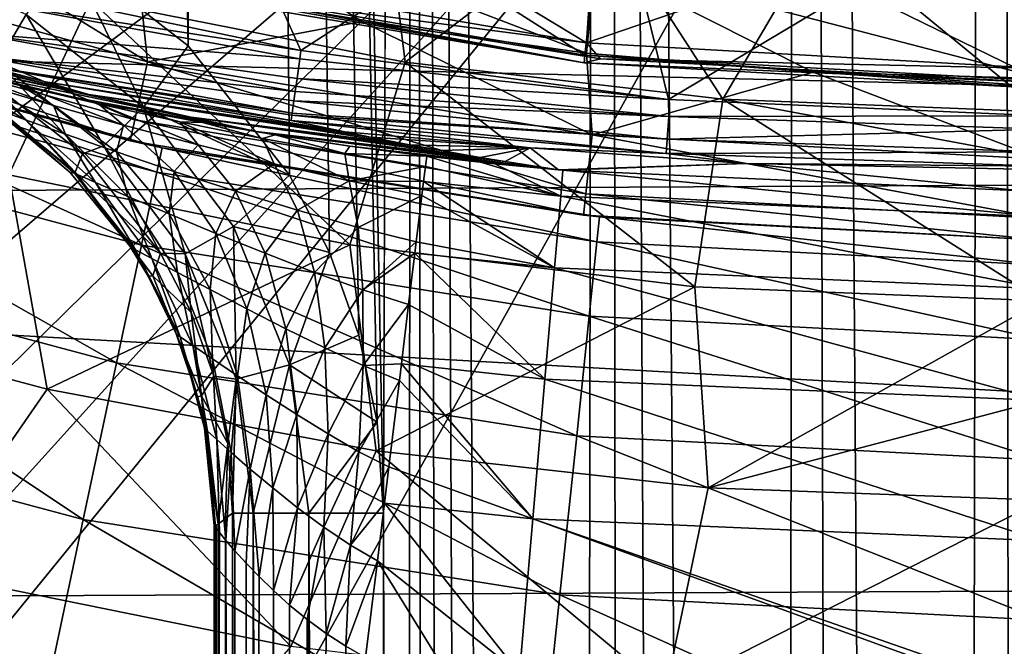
# Model space of a CAD drawing. Header units: metres. Extents: x -104 to 104, y -111 to 38.
# Tile 498 of 656: x -5 to 0, y -23 to -20. Entities that reach past the tile are written whole.
import ezdxf

# ---------------------------------------------------------------- set-up
doc = ezdxf.new("R2010")
doc.units = ezdxf.units.M
doc.layers.add('solid_509367_AD153', color=7, linetype='CONTINUOUS')

msp = doc.modelspace()

# ---------------------------------------------------------------- linework, layer by layer
at = {"layer": 'solid_509367_AD153'}
for points in [[(-1.20836, 19.993187, 77.699089), (-2.166305, 19.912369, 77.697067), (-1.296244, -88.9879, 77.698952)], [(-1.20836, 19.993187, 77.699089), (-1.296244, -88.9879, 77.698952), (-0.892309, -89.131859, 77.699501)], [(-0.247499, 20.028091, 77.699959), (-1.20836, 19.993187, 77.699089), (-0.471474, -89.222267, 77.69986)], [(-1.20836, 19.993187, 77.699089), (-0.892309, -89.131859, 77.699501), (-0.471474, -89.222267, 77.69986)], [(-0.247499, 20.028091, 77.699959), (-0.471474, -89.222267, 77.69986), (-0.043218, -89.255959, 77.699997)], [(-0.247499, 20.028091, 77.699959), (-0.043218, -89.255959, 77.699997), (0.38579, -89.23362, 77.699905)], [(0.714064, 20.016888, 77.699684), (-0.247499, 20.028091, 77.699959), (0.38579, -89.23362, 77.699905)], [(-2.166305, 19.912369, 77.697067), (-3.119777, 19.78565, 77.693916), (-2.351906, -88.253304, 77.696541)], [(-2.166305, 19.912369, 77.697067), (-2.351906, -88.253304, 77.696541), (-2.031849, -88.545891, 77.697418)], [(-2.166305, 19.912369, 77.697067), (-1.679445, -88.790787, 77.698235), (-1.296244, -88.9879, 77.698952)], [(-2.166305, 19.912369, 77.697067), (-2.031849, -88.545891, 77.697418), (-1.679445, -88.790787, 77.698235)], [(-3.119777, 19.78565, 77.693916), (-4.065849, 19.613483, 77.689667), (-3.25963, -22.351816, 77.693359)], [(-3.119777, 19.78565, 77.693916), (-3.25963, -22.351816, 77.693359), (-3.14786, -86.846909, 77.69381)], [(-3.119777, 19.78565, 77.693916), (-3.14786, -86.846909, 77.69381), (-3.018023, -87.232002, 77.694305)], [(-3.119777, 19.78565, 77.693916), (-2.62201, -87.935936, 77.695702), (-2.351906, -88.253304, 77.696541)], [(-3.119777, 19.78565, 77.693916), (-2.842237, -87.594536, 77.694954), (-2.62201, -87.935936, 77.695702)], [(-3.119777, 19.78565, 77.693916), (-3.018023, -87.232002, 77.694305), (-2.842237, -87.594536, 77.694954)], [(-4.065849, 19.613483, 77.689667), (-5.00351, 19.395918, 77.684357), (-4.22646, -20.03903, 77.688835)], [(-4.065849, 19.613483, 77.689667), (-4.22646, -20.03903, 77.688835), (-3.724842, -20.678539, 77.69133)], [(-4.065849, 19.613483, 77.689667), (-3.29191, -21.901579, 77.69323), (-3.25963, -22.351816, 77.693359)], [(-4.065849, 19.613483, 77.689667), (-3.381114, -21.471359, 77.692856), (-3.29191, -21.901579, 77.69323)], [(-4.065849, 19.613483, 77.689667), (-3.527599, -21.060726, 77.692223), (-3.381114, -21.471359, 77.692856)], [(-4.065849, 19.613483, 77.689667), (-3.724842, -20.678539, 77.69133), (-3.527599, -21.060726, 77.692223)], [(-5.00351, 19.395918, 77.684357), (-4.826211, -19.571341, 77.68544), (-4.22646, -20.03903, 77.688835)], [(-12.779039, -18.592924, -14.489953), (-12.02914, -20.419643, -14.253055), (0, -16.604454, -15.107334)], [(-12.02914, -20.419643, -14.253055), (-11.682622, -21.408464, -14.123248), (0, -16.604454, -15.107334)], [(-11.682622, -21.408464, -14.123248), (-11.372478, -22.440428, -13.986416), (0, -16.604454, -15.107334)], [(-11.372478, -22.440428, -13.986416), (-11.09932, -23.51738, -13.842284), (0, -16.604454, -15.107334)], [(-11.09932, -23.51738, -13.842284), (-10.862537, -24.637472, -13.691126), (0, -16.604454, -15.107334)], [(-10.862537, -24.637472, -13.691126), (-10.675957, -25.788717, -13.534263), (0, -16.604454, -15.107334)], [(-10.675957, -25.788717, -13.534263), (-10.544188, -26.967119, -13.372134), (0, -16.604454, -15.107334)], [(-10.544188, -26.967119, -13.372134), (-10.462623, -28.176672, -13.204299), (0, -16.604454, -15.107334)], [(-10.462623, -28.176672, -13.204299), (-10.431259, -29.417376, -13.030759), (0, -16.604454, -15.107334)], [(-10.453113, -35.351322, -12.196219), (0, -35.593678, -12.438573), (0, -16.604454, -15.107334)], [(-10.453113, -35.351322, -12.196219), (0, -16.604454, -15.107334), (-10.431259, -29.417376, -13.030759)], [(17.820326, -18.703083, -17.63632), (16.859447, -20.640009, -17.364103), (-17.73716, -18.854876, -17.614988)], [(-3.668841, -20.061073, 51.723137), (-4.720053, -19.843073, 51.712215), (-4.272402, -18.718616, 56.178459)], [(-2.254579, -20.023487, 49), (-4.481109, -19.645235, 49), (-4.359943, -18.749712, 49)], [(-2.254579, -20.023487, 49), (-4.359943, -18.749712, 49), (-2.194, -19.124434, 49)], [(-3.668841, -20.061073, 51.723137), (-4.272402, -18.718616, 56.178459), (-2.149718, -19.079275, 56.178459)], [(-4.289989, -18.795671, 51.388874), (-4.49746, -19.704708, 49.432518), (-2.262955, -20.084364, 49.432518)], [(-2.158567, -19.157816, 51.388874), (-4.289989, -18.795671, 51.388874), (-2.262955, -20.084364, 49.432518)], [(16.859447, -20.640009, -17.364103), (-17.236952, -19.825087, -17.478634), (-17.73716, -18.854876, -17.614988)], [(-1.848639, -20.304077, 51.744556), (-3.668841, -20.061073, 51.723137), (-2.149718, -19.079275, 56.178459)], [(-1.848639, -20.304077, 51.744556), (-2.149718, -19.079275, 56.178459), (0, -19.200001, 56.178459)], [(-2.254579, -20.023487, 49), (-2.194, -19.124434, 49), (0.000003, -19.249836, 49)], [(-2.158567, -19.157816, 51.388874), (-2.262955, -20.084364, 49.432518), (0, -20.211449, 49.432518)], [(0, -19.279037, 51.388874), (-2.158567, -19.157816, 51.388874), (0, -20.211449, 49.432518)], [(0, -20.385654, 51.75354), (-1.848639, -20.304077, 51.744556), (0, -19.200001, 56.178459)], [(-3.263863, -19.224911, 17.631069), (-3.153349, -20.119057, 17.064583), (-4.707881, -19.813002, 17.016006)], [(-3.263863, -19.224911, 17.631069), (-2.179555, -19.377811, 17.666311), (-3.153349, -20.119057, 17.064583)], [(-2.254579, -20.023487, 49), (0.000003, -19.249836, 49), (0, -20.15, 49)], [(-4.392625, -19.255152, 49), (-4.470263, -19.698639, 49), (-3.366633, -19.917782, 49)], [(-4.392625, -19.255152, 49), (-3.366633, -19.917782, 49), (-2.254489, -20.074186, 49)], [(-2.212094, -19.625065, 49), (-4.392625, -19.255152, 49), (-2.254489, -20.074186, 49)], [(-6.234874, -19.386702, 16.96833), (-4.707881, -19.813002, 17.016006), (-5.114929, -20.67704, 16.551004)], [(-2.179555, -19.377811, 17.666311), (-1.580691, -20.303249, 17.113764), (-3.153349, -20.119057, 17.064583)], [(-2.179555, -19.377811, 17.666311), (-1.090453, -19.469486, 17.701897), (-1.580691, -20.303249, 17.113764)], [(-6.577611, -19.521656, 48.892818), (-4.428391, -20.118383, 48.892818), (-5.570033, -19.415537, 49)], [(-4.428391, -20.118383, 48.892818), (-4.470263, -19.698639, 49), (-5.570033, -19.415537, 49)], [(-1.090453, -19.469486, 17.701897), (0.000033, -20.364681, 17.163242), (-1.580691, -20.303249, 17.113764)], [(-1.090453, -19.469486, 17.701897), (-0.000007, -19.5, 17.737825), (0.000033, -20.364681, 17.163242)], [(-6.671176, -19.799345, 48.599636), (-4.491384, -20.404562, 48.599636), (-6.577611, -19.521656, 48.892818)], [(-4.491384, -20.404562, 48.599636), (-4.428391, -20.118383, 48.892818), (-6.577611, -19.521656, 48.892818)], [(-5.028299, -19.883476, 77.586205), (-5.706841, -19.589056, 77.580696), (-5.168297, -20.1194, 77.314621)], [(-4.447631, -20.341431, 77.590157), (-4.826211, -19.571341, 77.68544), (-5.028299, -19.883476, 77.586205)], [(-4.447631, -20.341431, 77.590157), (-4.22646, -20.03903, 77.688835), (-4.826211, -19.571341, 77.68544)], [(-2.212094, -19.625065, 49), (-2.254489, -20.074186, 49), (-1.132278, -20.168259, 49)], [(-2.212094, -19.625065, 49), (-1.132278, -20.168259, 49), (0, -20.200001, 49)], [(0, -19.75, 49), (-2.212094, -19.625065, 49), (0, -20.200001, 49)], [(-4.346855, -19.747961, 49.029289), (-4.481109, -19.645235, 49), (-2.254579, -20.023487, 49)], [(-2.267279, -20.122673, 49.239994), (-4.49746, -19.704708, 49.432518), (-4.506045, -19.74229, 49.239994)], [(-2.267279, -20.122673, 49.239994), (-2.262955, -20.084364, 49.432518), (-4.49746, -19.704708, 49.432518)], [(-4.428391, -20.118383, 48.892818), (-3.366633, -19.917782, 49), (-4.470263, -19.698639, 49)], [(-4.506045, -19.74229, 49.239994), (-4.506031, -19.742294, 49.099998), (-2.267271, -20.122673, 49.099998)], [(-2.267279, -20.122673, 49.239994), (-4.506045, -19.74229, 49.239994), (-2.267271, -20.122673, 49.099998)], [(-4.346855, -19.747961, 49.029289), (-2.267271, -20.122673, 49.099998), (-4.506031, -19.742294, 49.099998)], [(-2.186243, -20.102177, 49.029289), (-2.267271, -20.122673, 49.099998), (-4.346855, -19.747961, 49.029289)], [(-2.186243, -20.102177, 49.029289), (-4.346855, -19.747961, 49.029289), (-2.254579, -20.023487, 49)], [(16.859447, -20.640009, -17.364103), (-16.78651, -20.813761, -17.339684), (-17.236952, -19.825087, -17.478634)], [(-6.671176, -19.799345, 48.599636), (-6.705338, -19.900715, 48.200001), (-4.514383, -20.509031, 48.200001)], [(-6.671176, -19.799345, 48.599636), (-4.514383, -20.509031, 48.200001), (-4.491384, -20.404562, 48.599636)], [(-5.28016, -19.97831, 51.848133), (-5.244627, -19.819349, 51.73848), (-3.674544, -20.102692, 51.73848)], [(-5.244627, -19.819349, 51.73848), (-4.720053, -19.843073, 51.712215), (-3.668841, -20.061073, 51.723137)], [(-3.674544, -20.102692, 51.73848), (-5.244627, -19.819349, 51.73848), (-3.668841, -20.061073, 51.723137)], [(-4.707881, -19.813002, 17.016006), (-3.427269, -21.022785, 16.601421), (-5.114929, -20.67704, 16.551004)], [(-4.707881, -19.813002, 17.016006), (-3.153349, -20.119057, 17.064583), (-3.427269, -21.022785, 16.601421)], [(-4.933373, -20.217491, 54.744926), (-6.391126, -19.856218, 54.793095), (-5.223842, -20.139063, 52.196796)], [(-4.718165, -20.278847, 57.571495), (-6.391126, -19.856218, 54.793095), (-4.933373, -20.217491, 54.744926)], [(-4.718165, -20.278847, 57.571495), (-6.278814, -19.898653, 57.627815), (-6.391126, -19.856218, 54.793095)], [(-5.028299, -19.883476, 77.586205), (-5.168297, -20.1194, 77.314621), (-4.643501, -20.533779, 77.318771)], [(-4.447631, -20.341431, 77.590157), (-5.028299, -19.883476, 77.586205), (-4.643501, -20.533779, 77.318771)], [(-6.474866, -19.976889, 24), (-4.514383, -20.509031, 48.200001), (-6.705338, -19.900715, 48.200001)], [(-5.621794, -20.085953, 60.424721), (-6.278814, -19.898653, 57.627815), (-4.718165, -20.278847, 57.571495)], [(-4.428391, -20.118383, 48.892818), (-2.227252, -20.479242, 48.892818), (-3.366633, -19.917782, 49)], [(-2.227252, -20.479242, 48.892818), (-2.254489, -20.074186, 49), (-3.366633, -19.917782, 49)], [(-4.381955, -20.664625, 22.892866), (-6.474866, -19.976889, 24), (-6.513131, -20.094959, 22.892866)], [(-6.474866, -19.976889, 24), (-4.356211, -20.543209, 24), (-4.514383, -20.509031, 48.200001)], [(-4.381955, -20.664625, 22.892866), (-4.356211, -20.543209, 24), (-6.474866, -19.976889, 24)], [(-5.303714, -20.083811, 52.012051), (-5.28016, -19.97831, 51.848133), (-3.696643, -20.264069, 51.848133)], [(-3.687843, -20.199781, 51.792938), (-5.28016, -19.97831, 51.848133), (-3.674544, -20.102692, 51.73848)], [(-3.687843, -20.199781, 51.792938), (-3.696643, -20.264069, 51.848133), (-5.28016, -19.97831, 51.848133)], [(-2.186243, -20.102177, 49.029289), (-2.254579, -20.023487, 49), (0, -20.15, 49)], [(-4.447631, -20.341431, 77.590157), (-3.724842, -20.678539, 77.69133), (-4.22646, -20.03903, 77.688835)], [(-3.674544, -20.102692, 51.73848), (-3.668841, -20.061073, 51.723137), (-1.848639, -20.304077, 51.744556)], [(-2.227252, -20.479242, 48.892818), (-1.132278, -20.168259, 49), (-2.254489, -20.074186, 49)], [(-6.513131, -20.094959, 22.892866), (-6.626933, -20.446072, 21.834625), (-4.458519, -21.025692, 21.834625)], [(-4.381955, -20.664625, 22.892866), (-6.513131, -20.094959, 22.892866), (-4.458519, -21.025692, 21.834625)], [(-4.211331, -20.391321, 60.368423), (-5.621794, -20.085953, 60.424721), (-4.718165, -20.278847, 57.571495)], [(-3.889454, -20.462454, 63.143269), (-5.621794, -20.085953, 60.424721), (-4.211331, -20.391321, 60.368423)], [(-3.889454, -20.462454, 63.143269), (-5.365927, -20.157295, 63.210941), (-5.621794, -20.085953, 60.424721)], [(-3.711278, -20.371172, 52.012051), (-5.223842, -20.139063, 52.196796), (-5.303714, -20.083811, 52.012051)], [(-3.702984, -20.310425, 51.90271), (-5.303714, -20.083811, 52.012051), (-3.696643, -20.264069, 51.848133)], [(-3.702984, -20.310425, 51.90271), (-3.711278, -20.371172, 52.012051), (-5.303714, -20.083811, 52.012051)], [(-5.168297, -20.1194, 77.314621), (-5.210636, -20.214046, 76.943069), (-4.749879, -20.573095, 76.946945)], [(-4.643501, -20.533779, 77.318771), (-5.168297, -20.1194, 77.314621), (-4.749879, -20.573095, 76.946945)], [(-4.491384, -20.404562, 48.599636), (-2.258934, -20.770554, 48.599636), (-4.428391, -20.118383, 48.892818)], [(-2.258934, -20.770554, 48.599636), (-2.227252, -20.479242, 48.892818), (-4.428391, -20.118383, 48.892818)], [(-3.687843, -20.199781, 51.792938), (-3.674544, -20.102692, 51.73848), (-1.848639, -20.304077, 51.744556)], [(-3.153349, -20.119057, 17.064583), (-1.718303, -21.230913, 16.652515), (-3.427269, -21.022785, 16.601421)], [(-3.153349, -20.119057, 17.064583), (-1.580691, -20.303249, 17.113764), (-1.718303, -21.230913, 16.652515)], [(0, -20.25, 49.239994), (-2.262955, -20.084364, 49.432518), (-2.267279, -20.122673, 49.239994)], [(-2.267279, -20.122673, 49.239994), (-2.267271, -20.122673, 49.099998), (0, -20.25, 49.099998)], [(0, -20.25, 49.239994), (-2.267279, -20.122673, 49.239994), (0, -20.25, 49.099998)], [(0, -20.220711, 49.029289), (-2.267271, -20.122673, 49.099998), (-2.186243, -20.102177, 49.029289)], [(0, -20.220711, 49.029289), (0, -20.25, 49.099998), (-2.267271, -20.122673, 49.099998)], [(0, -20.240267, 49.338165), (0, -20.211449, 49.432518), (-2.262955, -20.084364, 49.432518)], [(0, -20.240267, 49.338165), (-2.262955, -20.084364, 49.432518), (0, -20.25, 49.239994)], [(0, -20.220711, 49.029289), (-2.186243, -20.102177, 49.029289), (0, -20.15, 49)], [(-5.031499, -20.404539, 65.657112), (-5.429657, -20.173069, 65.494705), (-5.193969, -20.24469, 65.079117)], [(-5.031499, -20.404539, 65.657112), (-5.157586, -20.358215, 66.04747), (-5.429657, -20.173069, 65.494705)], [(-5.053821, -20.235853, 64.261261), (-5.399023, -20.150648, 64.591156), (-5.309642, -20.172939, 64.453766)], [(-4.892569, -20.333225, 64.735764), (-5.193969, -20.24469, 65.079117), (-5.399023, -20.150648, 64.591156)], [(-5.053821, -20.235853, 64.261261), (-4.892569, -20.333225, 64.735764), (-5.399023, -20.150648, 64.591156)], [(-4.793749, -20.291893, 63.877052), (-5.365927, -20.157295, 63.210941), (-3.889454, -20.462454, 63.143269)], [(-4.793749, -20.291893, 63.877052), (-5.067574, -20.230762, 64.145187), (-5.365927, -20.157295, 63.210941)], [(-5.053821, -20.235853, 64.261261), (-5.309642, -20.172939, 64.453766), (-5.067574, -20.230762, 64.145187)], [(-4.933373, -20.217491, 54.744926), (-5.223842, -20.139063, 52.196796), (-3.716369, -20.407473, 52.195637)], [(-3.712752, -20.382002, 52.041641), (-3.716369, -20.407473, 52.195637), (-5.223842, -20.139063, 52.196796)], [(-3.712752, -20.382002, 52.041641), (-5.223842, -20.139063, 52.196796), (-3.711278, -20.371172, 52.012051)], [(-2.227252, -20.479242, 48.892818), (0, -20.6, 48.892818), (-1.132278, -20.168259, 49)], [(0, -20.6, 48.892818), (0, -20.200001, 49), (-1.132278, -20.168259, 49)], [(-5.210636, -20.214046, 76.943069), (-5.287608, -20.265028, 68.69075), (-4.785795, -20.663549, 68.688972)], [(-4.749879, -20.573095, 76.946945), (-5.210636, -20.214046, 76.943069), (-4.785795, -20.663549, 68.688972)], [(-4.933373, -20.217491, 54.744926), (-3.716369, -20.407473, 52.195637), (-3.450528, -20.464802, 54.710434)], [(-4.718165, -20.278847, 57.571495), (-4.933373, -20.217491, 54.744926), (-3.450528, -20.464802, 54.710434)], [(-1.848126, -20.388323, 51.792934), (-3.696643, -20.264069, 51.848133), (-3.687843, -20.199781, 51.792938)], [(-1.848126, -20.388323, 51.792934), (-3.687843, -20.199781, 51.792938), (-1.848639, -20.304077, 51.744556)], [(-5.287608, -20.265028, 68.69075), (-5.199029, -20.34153, 66.464149), (-4.811012, -20.665169, 66.461082)], [(-4.785795, -20.663549, 68.688972), (-5.287608, -20.265028, 68.69075), (-4.811012, -20.665169, 66.461082)], [(-4.833792, -20.475252, 65.314903), (-5.193969, -20.24469, 65.079117), (-4.892569, -20.333225, 64.735764)], [(-4.833792, -20.475252, 65.314903), (-5.031499, -20.404539, 65.657112), (-5.193969, -20.24469, 65.079117)], [(-5.053821, -20.235853, 64.261261), (-5.067574, -20.230762, 64.145187), (-4.793749, -20.291893, 63.877052)], [(-5.053821, -20.235853, 64.261261), (-4.793749, -20.291893, 63.877052), (-4.671015, -20.325613, 64.007439)], [(-5.053821, -20.235853, 64.261261), (-4.547226, -20.430609, 64.472725), (-4.892569, -20.333225, 64.735764)], [(-5.053821, -20.235853, 64.261261), (-4.671015, -20.325613, 64.007439), (-4.547226, -20.430609, 64.472725)], [(-1.848126, -20.388323, 51.792934), (-3.702984, -20.310425, 51.90271), (-3.696643, -20.264069, 51.848133)], [(-4.48867, -20.354881, 63.647644), (-4.793749, -20.291893, 63.877052), (-3.889454, -20.462454, 63.143269)], [(-4.671015, -20.325613, 64.007439), (-4.793749, -20.291893, 63.877052), (-4.48867, -20.354881, 63.647644)], [(-4.718165, -20.278847, 57.571495), (-3.450528, -20.464802, 54.710434), (-3.324142, -20.490595, 55.849419)], [(-4.718165, -20.278847, 57.571495), (-3.324142, -20.490595, 55.849419), (-3.130591, -20.528271, 57.521942)], [(-4.211331, -20.391321, 60.368423), (-4.718165, -20.278847, 57.571495), (-3.130591, -20.528271, 57.521942)], [(-1.855631, -20.499746, 51.90271), (-3.711278, -20.371172, 52.012051), (-3.702984, -20.310425, 51.90271)], [(-1.855631, -20.499746, 51.90271), (-3.702984, -20.310425, 51.90271), (-1.848126, -20.388323, 51.792934)], [(-1.848126, -20.388323, 51.792934), (-1.848639, -20.304077, 51.744556), (0, -20.385654, 51.75354)], [(-1.580691, -20.303249, 17.113764), (0.000031, -21.300362, 16.70392), (-1.718303, -21.230913, 16.652515)], [(-1.580691, -20.303249, 17.113764), (0.000011, -20.595921, 17.0354), (0.000031, -21.300362, 16.70392)], [(-1.580691, -20.303249, 17.113764), (0.000033, -20.364681, 17.163242), (0.000011, -20.595921, 17.0354)], [(-4.811012, -20.665169, 66.461082), (-5.199029, -20.34153, 66.464149), (-5.157586, -20.358215, 66.04747)], [(-4.789054, -20.66935, 66.123993), (-5.157586, -20.358215, 66.04747), (-5.031499, -20.404539, 65.657112)], [(-4.789054, -20.66935, 66.123993), (-4.811012, -20.665169, 66.461082), (-5.157586, -20.358215, 66.04747)], [(-4.582266, -20.562962, 65.03479), (-4.892569, -20.333225, 64.735764), (-4.547226, -20.430609, 64.472725)], [(-4.582266, -20.562962, 65.03479), (-4.833792, -20.475252, 65.314903), (-4.892569, -20.333225, 64.735764)], [(-4.671015, -20.325613, 64.007439), (-4.48867, -20.354881, 63.647644), (-4.268137, -20.414154, 63.82935)], [(-4.671015, -20.325613, 64.007439), (-4.178011, -20.529371, 64.290543), (-4.547226, -20.430609, 64.472725)], [(-4.671015, -20.325613, 64.007439), (-4.268137, -20.414154, 63.82935), (-4.178011, -20.529371, 64.290543)], [(-4.447631, -20.341431, 77.590157), (-4.643501, -20.533779, 77.318771), (-4.241658, -21.068588, 77.321236)], [(-4.15576, -20.417681, 63.463421), (-4.48867, -20.354881, 63.647644), (-3.889454, -20.462454, 63.143269)], [(-4.268137, -20.414154, 63.82935), (-4.48867, -20.354881, 63.647644), (-4.15576, -20.417681, 63.463421)], [(-4.003074, -20.932796, 77.592621), (-3.724842, -20.678539, 77.69133), (-4.447631, -20.341431, 77.590157)], [(-4.003074, -20.932796, 77.592621), (-4.447631, -20.341431, 77.590157), (-4.241658, -21.068588, 77.321236)], [(-1.855631, -20.499746, 51.90271), (-3.712752, -20.382002, 52.041641), (-3.711278, -20.371172, 52.012051)], [(-4.686124, -20.714731, 65.808708), (-5.031499, -20.404539, 65.657112), (-4.833792, -20.475252, 65.314903)], [(-4.686124, -20.714731, 65.808708), (-4.789054, -20.66935, 66.123993), (-5.031499, -20.404539, 65.657112)], [(-4.491384, -20.404562, 48.599636), (-4.514383, -20.509031, 48.200001), (-2.270502, -20.876896, 48.200001)], [(-4.491384, -20.404562, 48.599636), (-2.270502, -20.876896, 48.200001), (-2.258934, -20.770554, 48.599636)], [(-4.268137, -20.414154, 63.82935), (-4.15576, -20.417681, 63.463421), (-3.858134, -20.497179, 63.723106)], [(-4.268137, -20.414154, 63.82935), (-3.801528, -20.623165, 64.184502), (-4.178011, -20.529371, 64.290543)], [(-4.268137, -20.414154, 63.82935), (-3.858134, -20.497179, 63.723106), (-3.801528, -20.623165, 64.184502)], [(-4.211331, -20.391321, 60.368423), (-3.130591, -20.528271, 57.521942), (-2.973614, -20.557209, 58.814323)], [(-4.211331, -20.391321, 60.368423), (-2.973614, -20.557209, 58.814323), (-2.780804, -20.590763, 60.321735)], [(-3.889454, -20.462454, 63.143269), (-4.211331, -20.391321, 60.368423), (-2.780804, -20.590763, 60.321735)], [(-3.796561, -20.478695, 63.326126), (-4.15576, -20.417681, 63.463421), (-3.889454, -20.462454, 63.143269)], [(-3.858134, -20.497179, 63.723106), (-4.15576, -20.417681, 63.463421), (-3.796561, -20.478695, 63.326126)], [(-1.860464, -20.571827, 52.041641), (-3.716369, -20.407473, 52.195637), (-3.712752, -20.382002, 52.041641)], [(-3.450528, -20.464802, 54.710434), (-3.716369, -20.407473, 52.195637), (-2.53427, -20.543501, 52.195637)], [(-1.860464, -20.571827, 52.041641), (-2.53427, -20.543501, 52.195637), (-3.716369, -20.407473, 52.195637)], [(-1.860464, -20.571827, 52.041641), (-3.712752, -20.382002, 52.041641), (-1.855631, -20.499746, 51.90271)], [(-1.855631, -20.499746, 51.90271), (-1.848126, -20.388323, 51.792934), (0.000012, -20.450891, 51.792934)], [(0.000012, -20.450891, 51.792934), (-1.848126, -20.388323, 51.792934), (0, -20.385654, 51.75354)], [(-6.626933, -20.446072, 21.834625), (-6.810552, -21.012592, 20.885183), (-4.582056, -21.608273, 20.885183)], [(-4.458519, -21.025692, 21.834625), (-6.626933, -20.446072, 21.834625), (-4.582056, -21.608273, 20.885183)], [(-4.295999, -20.659824, 64.823196), (-4.582266, -20.562962, 65.03479), (-4.547226, -20.430609, 64.472725)], [(-4.295999, -20.659824, 64.823196), (-4.547226, -20.430609, 64.472725), (-4.178011, -20.529371, 64.290543)], [(-3.889454, -20.462454, 63.143269), (-2.780804, -20.590763, 60.321735), (-2.657925, -20.611002, 61.235775)], [(-3.889454, -20.462454, 63.143269), (-2.657925, -20.611002, 61.235775), (-2.392969, -20.651604, 63.080872)], [(-3.427034, -20.534376, 63.244614), (-3.889454, -20.462454, 63.143269), (-2.392969, -20.651604, 63.080872)], [(-3.427034, -20.534376, 63.244614), (-3.796561, -20.478695, 63.326126), (-3.889454, -20.462454, 63.143269)], [(-3.324142, -20.490595, 55.849419), (-3.450528, -20.464802, 54.710434), (-2.53427, -20.543501, 52.195637)], [(0.000058, -20.562567, 51.90271), (-1.855631, -20.499746, 51.90271), (0.000012, -20.450891, 51.792934)], [(-4.525109, -20.784227, 65.533379), (-4.833792, -20.475252, 65.314903), (-4.582266, -20.562962, 65.03479)], [(-4.525109, -20.784227, 65.533379), (-4.686124, -20.714731, 65.808708), (-4.833792, -20.475252, 65.314903)], [(-4.356211, -20.543209, 24), (-2.270502, -20.876896, 48.200001), (-4.514383, -20.509031, 48.200001)], [(-3.858134, -20.497179, 63.723106), (-3.796561, -20.478695, 63.326126), (-3.450478, -20.57164, 63.683056)], [(-3.858134, -20.497179, 63.723106), (-3.429568, -20.707371, 64.146973), (-3.801528, -20.623165, 64.184502)], [(-3.858134, -20.497179, 63.723106), (-3.450478, -20.57164, 63.683056), (-3.429568, -20.707371, 64.146973)], [(-3.450478, -20.57164, 63.683056), (-3.796561, -20.478695, 63.326126), (-3.427034, -20.534376, 63.244614)], [(-3.130591, -20.528271, 57.521942), (-3.324142, -20.490595, 55.849419), (-2.53427, -20.543501, 52.195637)], [(-2.258934, -20.770554, 48.599636), (0, -20.89303, 48.599636), (-2.227252, -20.479242, 48.892818)], [(-2.227252, -20.479242, 48.892818), (0, -20.89303, 48.599636), (0, -20.6, 48.892818)], [(-1.860464, -20.571827, 52.041641), (-1.855631, -20.499746, 51.90271), (0.000058, -20.562567, 51.90271)], [(-4.643501, -20.533779, 77.318771), (-4.749879, -20.573095, 76.946945), (-4.363748, -21.064045, 76.949463)], [(-4.241658, -21.068588, 77.321236), (-4.643501, -20.533779, 77.318771), (-4.363748, -21.064045, 76.949463)], [(-4.320948, -20.870831, 65.30941), (-4.582266, -20.562962, 65.03479), (-4.295999, -20.659824, 64.823196)], [(-4.320948, -20.870831, 65.30941), (-4.525109, -20.784227, 65.533379), (-4.582266, -20.562962, 65.03479)], [(-2.20299, -21.008928, 22.892866), (-4.356211, -20.543209, 24), (-4.381955, -20.664625, 22.892866)], [(-4.356211, -20.543209, 24), (-2.190048, -20.88549, 24), (-2.270502, -20.876896, 48.200001)], [(-2.20299, -21.008928, 22.892866), (-2.190048, -20.88549, 24), (-4.356211, -20.543209, 24)], [(-3.992434, -20.758482, 64.679832), (-4.295999, -20.659824, 64.823196), (-4.178011, -20.529371, 64.290543)], [(-3.992434, -20.758482, 64.679832), (-4.178011, -20.529371, 64.290543), (-3.801528, -20.623165, 64.184502)], [(-3.450478, -20.57164, 63.683056), (-3.427034, -20.534376, 63.244614), (-3.045885, -20.584471, 63.217941)], [(-3.045885, -20.584471, 63.217941), (-3.427034, -20.534376, 63.244614), (-2.392969, -20.651604, 63.080872)], [(-2.973614, -20.557209, 58.814323), (-3.130591, -20.528271, 57.521942), (-2.53427, -20.543501, 52.195637)], [(-2.780804, -20.590763, 60.321735), (-2.973614, -20.557209, 58.814323), (-2.53427, -20.543501, 52.195637)], [(-2.657925, -20.611002, 61.235775), (-2.780804, -20.590763, 60.321735), (-2.53427, -20.543501, 52.195637)], [(-2.392969, -20.651604, 63.080872), (-2.657925, -20.611002, 61.235775), (-2.53427, -20.543501, 52.195637)], [(-2.392969, -20.651604, 63.080872), (-2.53427, -20.543501, 52.195637), (-1.468435, -20.621372, 52.195637)], [(-1.860464, -20.571827, 52.041641), (-1.468435, -20.621372, 52.195637), (-2.53427, -20.543501, 52.195637)], [(0.000104, -20.634809, 52.041641), (-1.860464, -20.571827, 52.041641), (0.000058, -20.562567, 51.90271)], [(-4.363748, -21.064045, 76.949463), (-4.749879, -20.573095, 76.946945), (-4.785795, -20.663549, 68.688972)], [(-3.450478, -20.57164, 63.683056), (-3.045885, -20.584471, 63.217941), (-3.052061, -20.635181, 63.703121)], [(-3.450478, -20.57164, 63.683056), (-3.052061, -20.635181, 63.703121), (-3.429568, -20.707371, 64.146973)], [(-3.052061, -20.635181, 63.703121), (-3.045885, -20.584471, 63.217941), (-2.382614, -20.781933, 63.989124)], [(-2.709082, -20.622526, 63.219879), (-3.045885, -20.584471, 63.217941), (-2.392969, -20.651604, 63.080872)], [(-2.382614, -20.781933, 63.989124), (-3.045885, -20.584471, 63.217941), (-2.709082, -20.622526, 63.219879)], [(0.000104, -20.634809, 52.041641), (-1.468435, -20.621372, 52.195637), (-1.860464, -20.571827, 52.041641)], [(16.859447, -20.640009, -17.364103), (16.100279, -22.661419, -17.080013), (-16.78651, -20.813761, -17.339684)], [(-4.785795, -20.663549, 68.688972), (-4.811012, -20.665169, 66.461082), (-4.514606, -21.031731, 66.458847)], [(-4.514606, -21.031731, 66.458847), (-4.811012, -20.665169, 66.461082), (-4.789054, -20.66935, 66.123993)], [(-4.401766, -21.176542, 68.688972), (-4.785795, -20.663549, 68.688972), (-4.514606, -21.031731, 66.458847)], [(-4.363748, -21.064045, 76.949463), (-4.785795, -20.663549, 68.688972), (-4.401766, -21.176542, 68.688972)], [(-4.381955, -20.664625, 22.892866), (-4.458519, -21.025692, 21.834625), (-2.241482, -21.376011, 21.834625)], [(-2.20299, -21.008928, 22.892866), (-4.381955, -20.664625, 22.892866), (-2.241482, -21.376011, 21.834625)], [(-4.089608, -20.966993, 65.141838), (-4.320948, -20.870831, 65.30941), (-4.295999, -20.659824, 64.823196)], [(-4.089608, -20.966993, 65.141838), (-4.295999, -20.659824, 64.823196), (-3.992434, -20.758482, 64.679832)], [(-3.685748, -20.852587, 64.59977), (-3.992434, -20.758482, 64.679832), (-3.801528, -20.623165, 64.184502)], [(-3.685748, -20.852587, 64.59977), (-3.801528, -20.623165, 64.184502), (-3.429568, -20.707371, 64.146973)], [(-3.429568, -20.707371, 64.146973), (-3.052061, -20.635181, 63.703121), (-3.061212, -20.71031, 63.986179)], [(-3.061212, -20.71031, 63.986179), (-3.052061, -20.635181, 63.703121), (-2.382614, -20.781933, 63.989124)], [(-2.709082, -20.622526, 63.219879), (-2.392969, -20.651604, 63.080872), (-2.371613, -20.654694, 63.221817)], [(-2.382614, -20.781933, 63.989124), (-2.709082, -20.622526, 63.219879), (-2.371613, -20.654694, 63.221817)], [(-2.371613, -20.654694, 63.221817), (-2.392969, -20.651604, 63.080872), (-1.468435, -20.621372, 52.195637)], [(-0.00001, -20.884487, 63.989124), (-2.382614, -20.781933, 63.989124), (-2.371613, -20.654694, 63.221817)], [(-0.096959, -20.756601, 63.221821), (-2.371613, -20.654694, 63.221817), (-1.468435, -20.621372, 52.195637)], [(-0.00001, -20.884487, 63.989124), (-2.371613, -20.654694, 63.221817), (-0.096959, -20.756601, 63.221821)], [(-0.096959, -20.756601, 63.221821), (-1.468435, -20.621372, 52.195637), (0.368452, -20.65807, 52.195637)], [(0.000104, -20.634809, 52.041641), (0.368452, -20.65807, 52.195637), (-1.468435, -20.621372, 52.195637)], [(-5.114929, -20.67704, 16.551004), (-4.923965, -21.736973, 16.229513), (-6.525129, -21.311087, 16.183825)], [(-5.114929, -20.67704, 16.551004), (-3.427269, -21.022785, 16.601421), (-4.923965, -21.736973, 16.229513)], [(-4.487882, -21.047571, 66.192665), (-4.789054, -20.66935, 66.123993), (-4.686124, -20.714731, 65.808708)], [(-4.487882, -21.047571, 66.192665), (-4.514606, -21.031731, 66.458847), (-4.789054, -20.66935, 66.123993)], [(-4.003074, -20.932796, 77.592621), (-3.527599, -21.060726, 77.692223), (-3.724842, -20.678539, 77.69133)], [(-3.385642, -20.937393, 64.5755), (-3.685748, -20.852587, 64.59977), (-3.429568, -20.707371, 64.146973)], [(-3.429568, -20.707371, 64.146973), (-3.061212, -20.71031, 63.986179), (-3.069536, -20.778652, 64.169594)], [(-3.385642, -20.937393, 64.5755), (-3.429568, -20.707371, 64.146973), (-3.069536, -20.778652, 64.169594)], [(-3.069536, -20.778652, 64.169594), (-3.061212, -20.71031, 63.986179), (-2.413398, -21.137974, 64.680031)], [(-3.061212, -20.71031, 63.986179), (-2.382614, -20.781933, 63.989124), (-2.413398, -21.137974, 64.680031)], [(-4.406711, -21.091806, 65.94371), (-4.686124, -20.714731, 65.808708), (-4.525109, -20.784227, 65.533379)], [(-4.406711, -21.091806, 65.94371), (-4.487882, -21.047571, 66.192665), (-4.686124, -20.714731, 65.808708)], [(-3.845613, -21.06551, 65.03006), (-4.089608, -20.966993, 65.141838), (-3.992434, -20.758482, 64.679832)], [(-3.845613, -21.06551, 65.03006), (-3.992434, -20.758482, 64.679832), (-3.685748, -20.852587, 64.59977)], [(-4.279698, -21.159826, 65.726204), (-4.525109, -20.784227, 65.533379), (-4.320948, -20.870831, 65.30941)], [(-4.279698, -21.159826, 65.726204), (-4.406711, -21.091806, 65.94371), (-4.525109, -20.784227, 65.533379)], [(-3.385642, -20.937393, 64.5755), (-3.069536, -20.778652, 64.169594), (-3.097643, -21.009403, 64.599068)], [(-3.097643, -21.009403, 64.599068), (-3.069536, -20.778652, 64.169594), (-2.413398, -21.137974, 64.680031)], [(-0.000011, -21.241858, 64.680038), (-2.413398, -21.137974, 64.680031), (-2.382614, -20.781933, 63.989124)], [(-0.00001, -20.884487, 63.989124), (-0.000011, -21.241858, 64.680038), (-2.382614, -20.781933, 63.989124)], [(-2.258934, -20.770554, 48.599636), (-2.270502, -20.876896, 48.200001), (0, -21, 48.200001)], [(-2.258934, -20.770554, 48.599636), (0, -21, 48.200001), (0, -20.89303, 48.599636)], [(16.100279, -22.661419, -17.080013), (-16.050533, -22.811274, -17.058952), (-16.78651, -20.813761, -17.339684)], [(-3.600642, -21.160034, 64.969521), (-3.845613, -21.06551, 65.03006), (-3.685748, -20.852587, 64.59977)], [(-3.600642, -21.160034, 64.969521), (-3.685748, -20.852587, 64.59977), (-3.385642, -20.937393, 64.5755)], [(-4.118586, -21.245083, 65.549133), (-4.320948, -20.870831, 65.30941), (-4.089608, -20.966993, 65.141838)], [(-4.118586, -21.245083, 65.549133), (-4.279698, -21.159826, 65.726204), (-4.320948, -20.870831, 65.30941)], [(-2.270502, -20.876896, 48.200001), (0, -21, 24), (0, -21, 48.200001)], [(-2.190048, -20.88549, 24), (0, -21, 24), (-2.270502, -20.876896, 48.200001)], [(0, -21.124115, 22.892866), (-2.190048, -20.88549, 24), (-2.20299, -21.008928, 22.892866)], [(0, -21.124115, 22.892866), (0, -21, 24), (-2.190048, -20.88549, 24)], [(-4.003074, -20.932796, 77.592621), (-4.241658, -21.068588, 77.321236), (-3.989619, -21.688282, 77.322166)], [(-3.724417, -21.618107, 77.59375), (-3.527599, -21.060726, 77.692223), (-4.003074, -20.932796, 77.592621)], [(-3.724417, -21.618107, 77.59375), (-4.003074, -20.932796, 77.592621), (-3.989619, -21.688282, 77.322166)], [(-3.362493, -21.245646, 64.953552), (-3.600642, -21.160034, 64.969521), (-3.385642, -20.937393, 64.5755)], [(-3.362493, -21.245646, 64.953552), (-3.385642, -20.937393, 64.5755), (-3.097643, -21.009403, 64.599068)], [(-3.935929, -21.340395, 65.416504), (-4.118586, -21.245083, 65.549133), (-4.089608, -20.966993, 65.141838)], [(-3.935929, -21.340395, 65.416504), (-4.089608, -20.966993, 65.141838), (-3.845613, -21.06551, 65.03006)], [(-6.810552, -21.012592, 20.885183), (-7.054763, -21.766056, 20.092241), (-4.746358, -22.383095, 20.092241)], [(-4.582056, -21.608273, 20.885183), (-6.810552, -21.012592, 20.885183), (-4.746358, -22.383095, 20.092241)], [(-3.427269, -21.022785, 16.601421), (-3.296595, -22.042568, 16.275986), (-4.923965, -21.736973, 16.229513)], [(-4.458519, -21.025692, 21.834625), (-4.582056, -21.608273, 20.885183), (-2.303588, -21.968298, 20.885183)], [(-4.423951, -21.179295, 66.458199), (-4.514606, -21.031731, 66.458847), (-4.487882, -21.047571, 66.192665)], [(-4.401766, -21.176542, 68.688972), (-4.514606, -21.031731, 66.458847), (-4.423951, -21.179295, 66.458199)], [(-4.265559, -21.478451, 66.25087), (-4.487882, -21.047571, 66.192665), (-4.406711, -21.091806, 65.94371)], [(-4.285759, -21.463137, 66.457268), (-4.423951, -21.179295, 66.458199), (-4.487882, -21.047571, 66.192665)], [(-4.265559, -21.478451, 66.25087), (-4.285759, -21.463137, 66.457268), (-4.487882, -21.047571, 66.192665)], [(-2.241482, -21.376011, 21.834625), (-4.458519, -21.025692, 21.834625), (-2.303588, -21.968298, 20.885183)], [(-3.427269, -21.022785, 16.601421), (-1.718303, -21.230913, 16.652515), (-3.296595, -22.042568, 16.275986)], [(-3.362493, -21.245646, 64.953552), (-3.097643, -21.009403, 64.599068), (-3.104373, -21.064661, 64.678162)], [(-3.104373, -21.064661, 64.678162), (-3.097643, -21.009403, 64.599068), (-2.413398, -21.137974, 64.680031)], [(-2.20299, -21.008928, 22.892866), (-2.241482, -21.376011, 21.834625), (0.000001, -21.49321, 21.834625)], [(0, -21.124115, 22.892866), (-2.20299, -21.008928, 22.892866), (0.000001, -21.49321, 21.834625)], [(-4.203921, -21.521379, 66.056969), (-4.406711, -21.091806, 65.94371), (-4.279698, -21.159826, 65.726204)], [(-4.203921, -21.521379, 66.056969), (-4.265559, -21.478451, 66.25087), (-4.406711, -21.091806, 65.94371)], [(-4.212155, -21.358957, 76.950188), (-4.363748, -21.064045, 76.949463), (-4.401766, -21.176542, 68.688972)], [(-4.241658, -21.068588, 77.321236), (-4.363748, -21.064045, 76.949463), (-4.212155, -21.358957, 76.950188)], [(-4.241658, -21.068588, 77.321236), (-4.212155, -21.358957, 76.950188), (-4.100156, -21.674089, 76.950493)], [(-3.989619, -21.688282, 77.322166), (-4.241658, -21.068588, 77.321236), (-4.100156, -21.674089, 76.950493)], [(-3.743152, -21.438744, 65.327858), (-3.935929, -21.340395, 65.416504), (-3.845613, -21.06551, 65.03006)], [(-3.743152, -21.438744, 65.327858), (-3.845613, -21.06551, 65.03006), (-3.600642, -21.160034, 64.969521)], [(-3.724417, -21.618107, 77.59375), (-3.381114, -21.471359, 77.692856), (-3.527599, -21.060726, 77.692223)], [(-3.362493, -21.245646, 64.953552), (-3.104373, -21.064661, 64.678162), (-3.135308, -21.318634, 64.975159)], [(-3.135308, -21.318634, 64.975159), (-3.104373, -21.064661, 64.678162), (-2.460983, -21.688347, 65.227661)], [(-3.104373, -21.064661, 64.678162), (-2.413398, -21.137974, 64.680031), (-2.460983, -21.688347, 65.227661)], [(-0.000011, -21.794283, 65.227661), (-2.460983, -21.688347, 65.227661), (-2.413398, -21.137974, 64.680031)], [(-0.000011, -21.241858, 64.680038), (-0.000011, -21.794283, 65.227661), (-2.413398, -21.137974, 64.680031)], [(-4.401766, -21.176542, 68.688972), (-4.423951, -21.179295, 66.458199), (-4.285759, -21.463137, 66.457268)], [(-4.160754, -21.770302, 68.69075), (-4.401766, -21.176542, 68.688972), (-4.285759, -21.463137, 66.457268)], [(-4.212155, -21.358957, 76.950188), (-4.401766, -21.176542, 68.688972), (-4.160754, -21.770302, 68.69075)], [(-4.106924, -21.587715, 65.886024), (-4.279698, -21.159826, 65.726204), (-4.118586, -21.245083, 65.549133)], [(-4.106924, -21.587715, 65.886024), (-4.203921, -21.521379, 66.056969), (-4.279698, -21.159826, 65.726204)], [(-3.549457, -21.533773, 65.279655), (-3.743152, -21.438744, 65.327858), (-3.600642, -21.160034, 64.969521)], [(-3.549457, -21.533773, 65.279655), (-3.600642, -21.160034, 64.969521), (-3.362493, -21.245646, 64.953552)], [(-3.982902, -21.67144, 65.744827), (-4.118586, -21.245083, 65.549133), (-3.935929, -21.340395, 65.416504)], [(-3.982902, -21.67144, 65.744827), (-4.106924, -21.587715, 65.886024), (-4.118586, -21.245083, 65.549133)], [(-3.361004, -21.620363, 65.266701), (-3.549457, -21.533773, 65.279655), (-3.362493, -21.245646, 64.953552)], [(-3.361004, -21.620363, 65.266701), (-3.362493, -21.245646, 64.953552), (-3.135308, -21.318634, 64.975159)], [(-1.718303, -21.230913, 16.652515), (-1.652006, -22.226418, 16.322987), (-3.296595, -22.042568, 16.275986)], [(-1.718303, -21.230913, 16.652515), (0.000031, -21.300362, 16.70392), (-1.652006, -22.226418, 16.322987)], [(-6.525129, -21.311087, 16.183825), (-4.923965, -21.736973, 16.229513), (-5.550187, -22.639669, 16.016129)], [(-3.840824, -21.765783, 65.636696), (-3.982902, -21.67144, 65.744827), (-3.935929, -21.340395, 65.416504)], [(-3.840824, -21.765783, 65.636696), (-3.935929, -21.340395, 65.416504), (-3.743152, -21.438744, 65.327858)], [(-3.361004, -21.620363, 65.266701), (-3.135308, -21.318634, 64.975159), (-3.17118, -21.613153, 65.226753)], [(-3.17118, -21.613153, 65.226753), (-3.135308, -21.318634, 64.975159), (-2.460983, -21.688347, 65.227661)], [(-1.652006, -22.226418, 16.322987), (0.000031, -21.300362, 16.70392), (0.000028, -21.791496, 16.519995)], [(-4.100156, -21.674089, 76.950493), (-4.212155, -21.358957, 76.950188), (-4.160754, -21.770302, 68.69075)], [(-2.241482, -21.376011, 21.834625), (-2.303588, -21.968298, 20.885183), (0.000001, -22.088745, 20.885183)], [(0.000001, -21.49321, 21.834625), (-2.241482, -21.376011, 21.834625), (0.000001, -22.088745, 20.885183)], [(-3.68896, -21.863937, 65.561852), (-3.840824, -21.765783, 65.636696), (-3.743152, -21.438744, 65.327858)], [(-3.68896, -21.863937, 65.561852), (-3.743152, -21.438744, 65.327858), (-3.549457, -21.533773, 65.279655)], [(-4.180953, -21.775198, 66.45665), (-4.285759, -21.463137, 66.457268), (-4.265559, -21.478451, 66.25087)], [(-4.160754, -21.770302, 68.69075), (-4.285759, -21.463137, 66.457268), (-4.180953, -21.775198, 66.45665)], [(-4.130571, -21.945543, 66.296394), (-4.265559, -21.478451, 66.25087), (-4.203921, -21.521379, 66.056969)], [(-4.145143, -21.930803, 66.45649), (-4.180953, -21.775198, 66.45665), (-4.265559, -21.478451, 66.25087)], [(-4.130571, -21.945543, 66.296394), (-4.145143, -21.930803, 66.45649), (-4.265559, -21.478451, 66.25087)], [(-3.724417, -21.618107, 77.59375), (-3.29191, -21.901579, 77.69323), (-3.381114, -21.471359, 77.692856)], [(-4.085493, -21.987057, 66.144157), (-4.203921, -21.521379, 66.056969), (-4.106924, -21.587715, 65.886024)], [(-4.085493, -21.987057, 66.144157), (-4.130571, -21.945543, 66.296394), (-4.203921, -21.521379, 66.056969)], [(-3.534146, -21.959545, 65.518333), (-3.68896, -21.863937, 65.561852), (-3.549457, -21.533773, 65.279655)], [(-3.534146, -21.959545, 65.518333), (-3.549457, -21.533773, 65.279655), (-3.361004, -21.620363, 65.266701)], [(-4.01338, -22.051569, 66.006737), (-4.106924, -21.587715, 65.886024), (-3.982902, -21.67144, 65.744827)], [(-4.01338, -22.051569, 66.006737), (-4.085493, -21.987057, 66.144157), (-4.106924, -21.587715, 65.886024)], [(-4.582056, -21.608273, 20.885183), (-4.746358, -22.383095, 20.092241), (-2.38619, -22.756031, 20.092241)], [(-2.303588, -21.968298, 20.885183), (-4.582056, -21.608273, 20.885183), (-2.38619, -22.756031, 20.092241)], [(-3.724417, -21.618107, 77.59375), (-3.989619, -21.688282, 77.322166), (-3.904148, -22.351816, 77.321716)], [(-3.724417, -21.618107, 77.59375), (-3.904148, -22.351816, 77.321716), (-3.630194, -22.351816, 77.593681)], [(-3.724417, -21.618107, 77.59375), (-3.630194, -22.351816, 77.593681), (-3.29191, -21.901579, 77.69323)], [(-3.381231, -22.047251, 65.502991), (-3.534146, -21.959545, 65.518333), (-3.361004, -21.620363, 65.266701)], [(-3.381231, -22.047251, 65.502991), (-3.361004, -21.620363, 65.266701), (-3.181094, -21.694542, 65.283508)], [(-3.361004, -21.620363, 65.266701), (-3.17118, -21.613153, 65.226753), (-3.181094, -21.694542, 65.283508)], [(-3.181094, -21.694542, 65.283508), (-3.17118, -21.613153, 65.226753), (-2.520764, -22.37977, 65.578987)], [(-3.17118, -21.613153, 65.226753), (-2.460983, -21.688347, 65.227661), (-2.520764, -22.37977, 65.578987)], [(-4.030441, -22.006954, 76.950401), (-4.100156, -21.674089, 76.950493), (-4.160754, -21.770302, 68.69075)], [(-3.989619, -21.688282, 77.322166), (-4.100156, -21.674089, 76.950493), (-4.030441, -22.006954, 76.950401)], [(-3.989619, -21.688282, 77.322166), (-4.030441, -22.006954, 76.950401), (-4.006546, -22.351816, 76.949913)], [(-3.919073, -22.133633, 65.889015), (-4.01338, -22.051569, 66.006737), (-3.982902, -21.67144, 65.744827)], [(-3.989619, -21.688282, 77.322166), (-4.006546, -22.351816, 76.949913), (-3.904148, -22.351816, 77.321716)], [(-3.919073, -22.133633, 65.889015), (-3.982902, -21.67144, 65.744827), (-3.840824, -21.765783, 65.636696)], [(-0.000011, -22.488285, 65.578987), (-2.520764, -22.37977, 65.578987), (-2.460983, -21.688347, 65.227661)], [(-0.000011, -21.794283, 65.227661), (-0.000011, -22.488285, 65.578987), (-2.460983, -21.688347, 65.227661)], [(-4.923965, -21.736973, 16.229513), (-3.718736, -23.011551, 16.066133), (-5.550187, -22.639669, 16.016129)], [(-4.923965, -21.736973, 16.229513), (-3.296595, -22.042568, 16.275986), (-3.718736, -23.011551, 16.066133)], [(-3.381231, -22.047251, 65.502991), (-3.181094, -21.694542, 65.283508), (-3.233255, -22.122786, 65.51236)], [(-3.233255, -22.122786, 65.51236), (-3.181094, -21.694542, 65.283508), (-2.520764, -22.37977, 65.578987)], [(-7.054763, -21.766056, 20.092241), (-7.347296, -22.668606, 19.495642), (-4.94317, -23.311232, 19.495642)], [(-4.746358, -22.383095, 20.092241), (-7.054763, -21.766056, 20.092241), (-4.94317, -23.311232, 19.495642)], [(-4.160754, -21.770302, 68.69075), (-4.180953, -21.775198, 66.45665), (-4.145143, -21.930803, 66.45649)], [(-4.160754, -21.770302, 68.69075), (-4.145143, -21.930803, 66.45649), (-4.078593, -22.405815, 68.694183)], [(-4.030441, -22.006954, 76.950401), (-4.160754, -21.770302, 68.69075), (-4.078593, -22.405815, 68.694183)], [(-3.807924, -22.226923, 65.794029), (-3.919073, -22.133633, 65.889015), (-3.840824, -21.765783, 65.636696)], [(-3.807924, -22.226923, 65.794029), (-3.840824, -21.765783, 65.636696), (-3.68896, -21.863937, 65.561852)], [(-1.652006, -22.226418, 16.322987), (0.000028, -21.791496, 16.519995), (0.000029, -22.287888, 16.370186)], [(-3.685105, -22.324869, 65.723122), (-3.807924, -22.226923, 65.794029), (-3.68896, -21.863937, 65.561852)], [(-3.685105, -22.324869, 65.723122), (-3.68896, -21.863937, 65.561852), (-3.534146, -21.959545, 65.518333)], [(-4.145143, -21.930803, 66.45649), (-4.09812, -22.413391, 66.456543), (-4.078593, -22.405815, 68.694183)], [(-4.130571, -21.945543, 66.296394), (-4.09812, -22.413391, 66.456543), (-4.145143, -21.930803, 66.45649)], [(-3.630194, -22.351816, 77.593681), (-3.25963, -22.351816, 77.693359), (-3.29191, -21.901579, 77.69323)], [(-4.130571, -21.945543, 66.296394), (-4.092019, -22.422899, 66.354301), (-4.09812, -22.413391, 66.456543)], [(-4.130571, -21.945543, 66.296394), (-4.072272, -22.447395, 66.254692), (-4.092019, -22.422899, 66.354301)], [(-4.085493, -21.987057, 66.144157), (-4.072272, -22.447395, 66.254692), (-4.130571, -21.945543, 66.296394)], [(-3.555293, -22.421103, 65.676453), (-3.685105, -22.324869, 65.723122), (-3.534146, -21.959545, 65.518333)], [(-3.555293, -22.421103, 65.676453), (-3.534146, -21.959545, 65.518333), (-3.381231, -22.047251, 65.502991)], [(-2.303588, -21.968298, 20.885183), (-2.38619, -22.756031, 20.092241), (0.000001, -22.880796, 20.092241)], [(0.000001, -22.088745, 20.885183), (-2.303588, -21.968298, 20.885183), (0.000001, -22.880796, 20.092241)], [(-4.085493, -21.987057, 66.144157), (-4.039581, -22.487299, 66.159447), (-4.072272, -22.447395, 66.254692)], [(-4.01338, -22.051569, 66.006737), (-4.039581, -22.487299, 66.159447), (-4.085493, -21.987057, 66.144157)], [(-4.030441, -22.006954, 76.950401), (-4.078593, -22.405815, 68.694183), (-4.041119, -22.377745, 72.988213)], [(-4.030441, -22.006954, 76.950401), (-4.041119, -22.377745, 72.988213), (-4.006546, -22.351816, 76.949913)], [(-4.01338, -22.051569, 66.006737), (-3.994949, -22.538525, 66.070328), (-4.039581, -22.487299, 66.159447)], [(-3.919073, -22.133633, 65.889015), (-3.994949, -22.538525, 66.070328), (-4.01338, -22.051569, 66.006737)], [(-3.296595, -22.042568, 16.275986), (-1.864553, -23.235416, 16.116798), (-3.718736, -23.011551, 16.066133)], [(-3.422403, -22.510017, 65.653412), (-3.555293, -22.421103, 65.676453), (-3.381231, -22.047251, 65.502991)], [(-3.422403, -22.510017, 65.653412), (-3.381231, -22.047251, 65.502991), (-3.233255, -22.122786, 65.51236)], [(-3.296595, -22.042568, 16.275986), (-1.652006, -22.226418, 16.322987), (-1.864553, -23.235416, 16.116798)], [(-3.422403, -22.510017, 65.653412), (-3.233255, -22.122786, 65.51236), (-3.255154, -22.30258, 65.578751)], [(-3.255154, -22.30258, 65.578751), (-3.233255, -22.122786, 65.51236), (-2.520764, -22.37977, 65.578987)], [(-3.919073, -22.133633, 65.889015), (-3.93965, -22.599657, 65.988884), (-3.994949, -22.538525, 66.070328)], [(-3.919073, -22.133633, 65.889015), (-3.875983, -22.665339, 65.917183), (-3.93965, -22.599657, 65.988884)], [(-3.807924, -22.226923, 65.794029), (-3.875983, -22.665339, 65.917183), (-3.919073, -22.133633, 65.889015)], [(-3.807924, -22.226923, 65.794029), (-3.804295, -22.734653, 65.85466), (-3.875983, -22.665339, 65.917183)], [(-3.685105, -22.324869, 65.723122), (-3.804295, -22.734653, 65.85466), (-3.807924, -22.226923, 65.794029)], [(-1.652006, -22.226418, 16.322987), (0.000029, -22.287888, 16.370186), (-1.864553, -23.235416, 16.116798)], [(-3.422403, -22.510017, 65.653412), (-3.255154, -22.30258, 65.578751), (-3.289798, -22.587004, 65.652977)], [(-3.289798, -22.587004, 65.652977), (-3.255154, -22.30258, 65.578751), (-2.586953, -23.145306, 65.699997)], [(-3.255154, -22.30258, 65.578751), (-2.520764, -22.37977, 65.578987), (-2.586953, -23.145306, 65.699997)], [(-1.864553, -23.235416, 16.116798), (0.000029, -22.287888, 16.370186), (0.000045, -23.054426, 16.20549)], [(-4.006546, -22.351816, 76.949913), (-4.09812, -86, 66.456543), (-4.006546, -86, 76.949913)], [(-4.006546, -22.351816, 76.949913), (-4.041119, -22.377745, 72.988213), (-4.09812, -86, 66.456543)], [(-3.948775, -86, 77.232086), (-4.006546, -22.351816, 76.949913), (-4.006546, -86, 76.949913)], [(-3.904415, -86, 77.321259), (-4.006546, -22.351816, 76.949913), (-3.948775, -86, 77.232086)], [(-3.904148, -22.351816, 77.321716), (-4.006546, -22.351816, 76.949913), (-3.904415, -86, 77.321259)], [(-3.904148, -22.351816, 77.321716), (-3.904415, -86, 77.321259), (-3.786547, -86, 77.474052)], [(-3.904148, -22.351816, 77.321716), (-3.786547, -86, 77.474052), (-3.631449, -86, 77.592957)], [(-3.630194, -22.351816, 77.593681), (-3.904148, -22.351816, 77.321716), (-3.631449, -86, 77.592957)], [(-3.685105, -22.324869, 65.723122), (-3.724671, -22.806316, 65.801361), (-3.804295, -22.734653, 65.85466)], [(-3.555293, -22.421103, 65.676453), (-3.724671, -22.806316, 65.801361), (-3.685105, -22.324869, 65.723122)], [(-3.630194, -22.351816, 77.593681), (-3.631449, -86, 77.592957), (-3.544359, -86, 77.635956)], [(-3.630194, -22.351816, 77.593681), (-3.25963, -86, 77.693359), (-3.25963, -22.351816, 77.693359)], [(-3.630194, -22.351816, 77.593681), (-3.544359, -86, 77.635956), (-3.25963, -86, 77.693359)], [(-3.25963, -22.351816, 77.693359), (-3.228157, -86.436028, 77.693489), (-3.14786, -86.846909, 77.69381)], [(-3.25963, -22.351816, 77.693359), (-3.25963, -86, 77.693359), (-3.228157, -86.436028, 77.693489)], [(-4.746358, -22.383095, 20.092241), (-4.94317, -23.311232, 19.495642), (-2.485136, -23.699631, 19.495642)], [(-2.38619, -22.756031, 20.092241), (-4.746358, -22.383095, 20.092241), (-2.485136, -23.699631, 19.495642)], [(-4.041119, -22.377745, 72.988213), (-4.078593, -22.405815, 68.694183), (-4.09812, -86, 66.456543)], [(-4.078593, -22.405815, 68.694183), (-4.087631, -22.410854, 67.65844), (-4.09812, -86, 66.456543)], [(-4.078593, -22.405815, 68.694183), (-4.09812, -22.413391, 66.456543), (-4.087631, -22.410854, 67.65844)], [(-4.087631, -22.410854, 67.65844), (-4.09812, -22.413391, 66.456543), (-4.09812, -86, 66.456543)], [(-4.092019, -22.422899, 66.354301), (-4.09812, -86, 66.456543), (-4.09812, -22.413391, 66.456543)], [(-2.520764, -22.37977, 65.578987), (-0.105711, -23.256618, 65.699997), (-2.586953, -23.145306, 65.699997)], [(-2.520764, -22.37977, 65.578987), (-0.001128, -23.256823, 65.699997), (-0.105711, -23.256618, 65.699997)], [(-0.000011, -22.488285, 65.578987), (-0.001128, -23.256823, 65.699997), (-2.520764, -22.37977, 65.578987)], [(-4.092019, -22.422899, 66.354301), (-4.072272, -22.447395, 66.254692), (-4.09812, -86, 66.456543)], [(-4.072272, -22.447395, 66.254692), (-4.039581, -22.487299, 66.159447), (-4.09812, -86, 66.456543)], [(-3.555293, -22.421103, 65.676453), (-3.63754, -22.877232, 65.75808), (-3.724671, -22.806316, 65.801361)], [(-3.555293, -22.421103, 65.676453), (-3.543937, -22.946428, 65.726006), (-3.63754, -22.877232, 65.75808)], [(-3.422403, -22.510017, 65.653412), (-3.543937, -22.946428, 65.726006), (-3.555293, -22.421103, 65.676453)], [(-4.039581, -22.487299, 66.159447), (-4.000034, -86, 66.079124), (-4.09812, -86, 66.456543)], [(-4.039581, -22.487299, 66.159447), (-3.994949, -22.538525, 66.070328), (-4.000034, -86, 66.079124)], [(-3.422403, -22.510017, 65.653412), (-3.446957, -23.009243, 65.706535), (-3.543937, -22.946428, 65.726006)], [(-3.422403, -22.510017, 65.653412), (-3.289798, -22.587004, 65.652977), (-3.446957, -23.009243, 65.706535)], [(-3.994949, -22.538525, 66.070328), (-3.93965, -22.599657, 65.988884), (-4.000034, -86, 66.079124)], [(-3.93965, -22.599657, 65.988884), (-3.875983, -22.665339, 65.917183), (-4.000034, -86, 66.079124)], [(-3.289798, -22.587004, 65.652977), (-3.348149, -23.066067, 65.699997), (-3.446957, -23.009243, 65.706535)], [(-3.289798, -22.587004, 65.652977), (-2.967927, -23.109009, 65.699997), (-3.348149, -23.066067, 65.699997)], [(-3.289798, -22.587004, 65.652977), (-2.586953, -23.145306, 65.699997), (-2.967927, -23.109009, 65.699997)], [(16.100279, -22.661419, -17.080013), (15.544334, -24.756329, -16.785593), (-16.050533, -22.811274, -17.058952)], [(-5.550187, -22.639669, 16.016129), (-4.492795, -23.891661, 15.982352), (-6.421828, -23.429657, 15.931838)], [(-5.550187, -22.639669, 16.016129), (-3.718736, -23.011551, 16.066133), (-4.492795, -23.891661, 15.982352)], [(-4.94317, -23.311232, 19.495642), (-7.347296, -22.668606, 19.495642), (-5.162604, -24.346046, 19.12536)], [(-3.875983, -22.665339, 65.917183), (-3.804295, -22.734653, 65.85466), (-4.000034, -86, 66.079124)], [(-3.804295, -22.734653, 65.85466), (-3.725036, -86, 65.801575), (-4.000034, -86, 66.079124)], [(-3.804295, -22.734653, 65.85466), (-3.724671, -22.806316, 65.801361), (-3.725036, -86, 65.801575)], [(-2.38619, -22.756031, 20.092241), (-2.485136, -23.699631, 19.495642), (0.000001, -23.829571, 19.495642)], [(0.000001, -22.880796, 20.092241), (-2.38619, -22.756031, 20.092241), (0.000001, -23.829571, 19.495642)], [(-3.724671, -22.806316, 65.801361), (-3.63754, -22.877232, 65.75808), (-3.725036, -86, 65.801575)], [(15.544334, -24.756329, -16.785593), (-15.524338, -24.850702, -16.772329), (-16.050533, -22.811274, -17.058952)], [(-3.63754, -22.877232, 65.75808), (-3.543937, -22.946428, 65.726006), (-3.725036, -86, 65.801575)], [(-3.543937, -22.946428, 65.726006), (-3.446957, -23.009243, 65.706535), (-3.725036, -86, 65.801575)], [(-3.446957, -23.009243, 65.706535), (-3.348149, -23.066067, 65.699997), (-3.725036, -86, 65.801575)]]:
    msp.add_3dface(points, dxfattribs=at)

doc.saveas('drawing.dxf')
